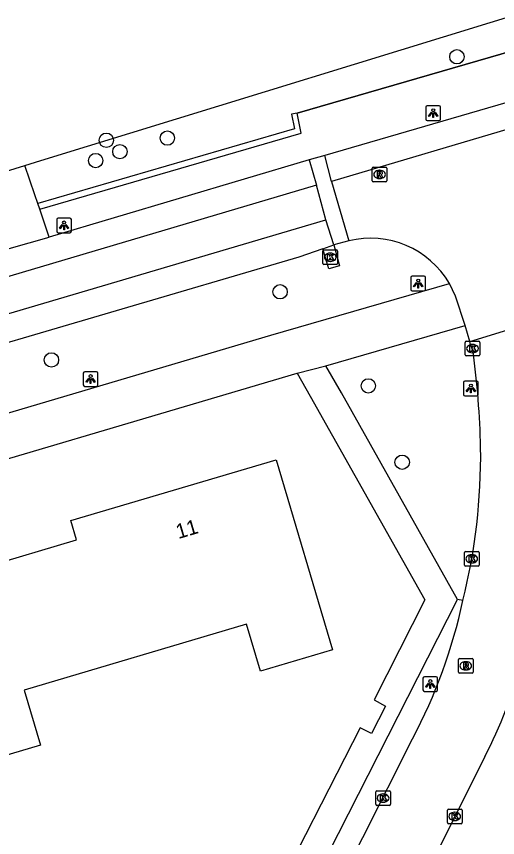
# Model space of a CAD drawing. Extents: x 162417 to 163721, y 384268 to 385416.
# Drawn here: x 163437.3 to 163470, y 384694.2 to 384750.1 of the extents above; entities that cross this region are included whole.
import ezdxf

# ---------------------------------------------------------------- set-up
doc = ezdxf.new("R2010")
doc.units = 0
for name, color, linetype in [('IMGEO_Berm_groen', 7, 'Continuous'), ('IMGEO_Boom', 7, 'Continuous'), ('IMGEO_Groenvoorziening', 7, 'Continuous'), ('IMGEO_Haag', 7, 'Continuous'), ('IMGEO_Hek', 7, 'Continuous'), ('IMGEO_Kolk', 7, 'Continuous'), ('IMGEO_Lichtpunt', 7, 'Continuous'), ('IMGEO_Pand', 7, 'Continuous'), ('IMGEO_Pand_nummerreeks', 7, 'Continuous'), ('IMGEO_Rijbaan_lokaal_gesloten', 7, 'Continuous'), ('IMGEO_Rijbaan_lokaal_open', 7, 'Continuous'), ('IMGEO_Rioolput', 7, 'Continuous'), ('IMGEO_Voetpad_open', 7, 'Continuous')]:
    doc.layers.add(name, color=color, linetype=linetype)

msp = doc.modelspace()

# ---------------------------------------------------------------- linework, layer by layer
at = {"layer": 'IMGEO_Berm_groen'}
msp.add_lwpolyline([(163467.647, 384710.327), (163467.268, 384710.395)], dxfattribs=at)
at = {"layer": 'IMGEO_Boom'}
for centre in [(163467.231, 384747.321), (163443.386, 384741.641), (163447.537, 384741.789), (163444.308, 384740.868), (163442.659, 384740.26), (163455.208, 384731.33), (163439.652, 384726.695), (163461.207, 384724.93), (163463.509, 384719.735)]:
    msp.add_circle(centre, 0.489, dxfattribs=at)
at = {"layer": 'IMGEO_Groenvoorziening'}
for points in [[(163437.846, 384739.919), (163438.94, 384740.256), (163475.556, 384751.547)], [(163456.373, 384743.486), (163474.377, 384748.711), (163475.271, 384749.594)], [(163458.87, 384734.532), (163459.24, 384733.095), (163458.515, 384732.883), (163458.102, 384734.261)]]:
    msp.add_lwpolyline(points, dxfattribs=at)
at = {"layer": 'IMGEO_Haag'}
for points in [[(163456.373, 384743.486), (163455.981, 384743.407), (163456.182, 384742.411), (163438.726, 384737.339)], [(163438.855, 384736.96), (163456.647, 384742.13), (163456.373, 384743.486)]]:
    msp.add_lwpolyline(points, dxfattribs=at)
at = {"layer": 'IMGEO_Hek'}
msp.add_lwpolyline([(163475.271, 384749.594), (163474.377, 384748.711), (163456.373, 384743.486)], dxfattribs=at)
at = {"layer": 'IMGEO_Kolk'}
for p, q in [((163458.115, 384733.253), (163458.115, 384734.105)), ((163458.19, 384734.179), (163459.042, 384734.179)), ((163458.603, 384733.959), (163458.628, 384733.959)), ((163459.116, 384734.105), (163459.116, 384733.253)), ((163458.626, 384733.399), (163458.601, 384733.399)), ((163459.042, 384733.179), (163458.19, 384733.179)), ((163467.796, 384727.038), (163467.796, 384727.89)), ((163467.871, 384727.964), (163468.723, 384727.964)), ((163468.797, 384727.89), (163468.797, 384727.038)), ((163468.284, 384727.744), (163468.309, 384727.744)), ((163468.723, 384726.964), (163467.871, 384726.964)), ((163468.307, 384727.184), (163468.282, 384727.184)), ((163467.742, 384712.736), (163467.742, 384713.588)), ((163467.817, 384713.662), (163468.669, 384713.662)), ((163468.23, 384713.442), (163468.255, 384713.442)), ((163468.743, 384713.588), (163468.743, 384712.736)), ((163468.253, 384712.882), (163468.228, 384712.882)), ((163468.669, 384712.662), (163467.817, 384712.662)), ((163461.712, 384696.458), (163461.712, 384697.31)), ((163461.787, 384697.384), (163462.639, 384697.384)), ((163462.2, 384697.164), (163462.225, 384697.164)), ((163462.713, 384697.31), (163462.713, 384696.458)), ((163462.223, 384696.604), (163462.198, 384696.604)), ((163462.639, 384696.384), (163461.787, 384696.384)), ((163466.586, 384695.21), (163466.586, 384696.062)), ((163466.661, 384696.136), (163467.513, 384696.136)), ((163467.587, 384696.062), (163467.587, 384695.21)), ((163467.074, 384695.916), (163467.099, 384695.916)), ((163467.513, 384695.136), (163466.661, 384695.136)), ((163467.097, 384695.356), (163467.072, 384695.356))]:
    msp.add_line(p, q, dxfattribs=at)
for points in [[(163458.115, 384733.253), (163458.115, 384734.105)], [(163458.19, 384734.179), (163459.042, 384734.179)], [(163459.116, 384734.105), (163459.116, 384733.253)], [(163458.436, 384733.879), (163458.559, 384733.879), (163458.559, 384733.728), (163458.689, 384733.879), (163458.853, 384733.879), (163458.707, 384733.728), (163458.86, 384733.479), (163458.708, 384733.479), (163458.623, 384733.643), (163458.559, 384733.576), (163458.559, 384733.479), (163458.436, 384733.479), (163458.436, 384733.879)], [(163459.042, 384733.179), (163458.19, 384733.179)], [(163467.796, 384727.038), (163467.796, 384727.89)], [(163467.871, 384727.964), (163468.723, 384727.964)], [(163468.797, 384727.89), (163468.797, 384727.038)], [(163468.117, 384727.664), (163468.24, 384727.664), (163468.24, 384727.513), (163468.37, 384727.664), (163468.534, 384727.664), (163468.388, 384727.513), (163468.541, 384727.264), (163468.389, 384727.264), (163468.304, 384727.428), (163468.24, 384727.361), (163468.24, 384727.264), (163468.117, 384727.264), (163468.117, 384727.664)], [(163468.723, 384726.964), (163467.871, 384726.964)], [(163467.742, 384712.736), (163467.742, 384713.588)], [(163467.817, 384713.662), (163468.669, 384713.662)], [(163468.063, 384713.362), (163468.186, 384713.362), (163468.186, 384713.211), (163468.316, 384713.362), (163468.48, 384713.362), (163468.334, 384713.211), (163468.487, 384712.962), (163468.335, 384712.962), (163468.25, 384713.126), (163468.186, 384713.059), (163468.186, 384712.962), (163468.063, 384712.962), (163468.063, 384713.362)], [(163468.743, 384713.588), (163468.743, 384712.736)], [(163468.669, 384712.662), (163467.817, 384712.662)], [(163461.712, 384696.458), (163461.712, 384697.31)], [(163461.787, 384697.384), (163462.639, 384697.384)], [(163462.033, 384697.084), (163462.156, 384697.084), (163462.156, 384696.933), (163462.286, 384697.084), (163462.45, 384697.084), (163462.304, 384696.933), (163462.457, 384696.684), (163462.305, 384696.684), (163462.22, 384696.848), (163462.156, 384696.781), (163462.156, 384696.684), (163462.033, 384696.684), (163462.033, 384697.084)], [(163462.713, 384697.31), (163462.713, 384696.458)], [(163462.639, 384696.384), (163461.787, 384696.384)], [(163466.586, 384695.21), (163466.586, 384696.062)], [(163466.661, 384696.136), (163467.513, 384696.136)], [(163467.587, 384696.062), (163467.587, 384695.21)], [(163466.907, 384695.836), (163467.03, 384695.836), (163467.03, 384695.685), (163467.16, 384695.836), (163467.324, 384695.836), (163467.178, 384695.685), (163467.331, 384695.436), (163467.179, 384695.436), (163467.094, 384695.6), (163467.03, 384695.533), (163467.03, 384695.436), (163466.907, 384695.436), (163466.907, 384695.836)], [(163467.513, 384695.136), (163466.661, 384695.136)]]:
    msp.add_lwpolyline(points, dxfattribs=at)
for centre, start, end in [((163458.192, 384734.103), 91.552, 178.448), ((163458.192, 384734.103), 91.552, 178.448), ((163459.04, 384734.103), 1.552, 88.448), ((163459.04, 384734.103), 1.552, 88.448), ((163458.192, 384733.255), 181.552, 268.448), ((163458.192, 384733.255), 181.552, 268.448), ((163459.04, 384733.255), 271.552, 358.448), ((163459.04, 384733.255), 271.552, 358.448), ((163467.873, 384727.888), 91.552, 178.448), ((163467.873, 384727.888), 91.552, 178.448), ((163468.721, 384727.888), 1.552, 88.448), ((163468.721, 384727.888), 1.552, 88.448), ((163467.873, 384727.04), 181.552, 268.448), ((163467.873, 384727.04), 181.552, 268.448), ((163468.721, 384727.04), 271.552, 358.448), ((163468.721, 384727.04), 271.552, 358.448), ((163467.819, 384713.586), 91.552, 178.448), ((163467.819, 384713.586), 91.552, 178.448), ((163468.667, 384713.586), 1.552, 88.448), ((163468.667, 384713.586), 1.552, 88.448), ((163467.819, 384712.738), 181.552, 268.448), ((163467.819, 384712.738), 181.552, 268.448), ((163468.667, 384712.738), 271.552, 358.448), ((163468.667, 384712.738), 271.552, 358.448), ((163461.789, 384697.308), 91.552, 178.448), ((163461.789, 384697.308), 91.552, 178.448), ((163462.637, 384697.308), 1.552, 88.448), ((163462.637, 384697.308), 1.552, 88.448), ((163461.789, 384696.46), 181.552, 268.448), ((163461.789, 384696.46), 181.552, 268.448), ((163462.637, 384696.46), 271.552, 358.448), ((163462.637, 384696.46), 271.552, 358.448), ((163466.663, 384696.06), 91.552, 178.448), ((163466.663, 384696.06), 91.552, 178.448), ((163467.511, 384696.06), 1.552, 88.448), ((163467.511, 384696.06), 1.552, 88.448), ((163466.663, 384695.212), 181.552, 268.448), ((163466.663, 384695.212), 181.552, 268.448), ((163467.511, 384695.212), 271.552, 358.448), ((163467.511, 384695.212), 271.552, 358.448)]:
    msp.add_arc(centre, 0.0765, start, end, dxfattribs=at)
for centre, major_axis, ratio, start_param, end_param in [((163458.602, 384733.679), (-0.387, 0.002), 0.722429, 4.712389, 7.853982), ((163458.627, 384733.679), (-0.39, 0.002), 0.717154, 1.570796, 4.712389), ((163468.283, 384727.464), (-0.387, 0.002), 0.722429, 4.712389, 7.853982), ((163468.308, 384727.464), (-0.39, 0.002), 0.717154, 1.570796, 4.712389), ((163468.229, 384713.162), (-0.387, 0.002), 0.722429, 4.712389, 7.853982), ((163468.254, 384713.162), (-0.39, 0.002), 0.717154, 1.570796, 4.712389), ((163462.199, 384696.884), (-0.387, 0.002), 0.722429, 4.712389, 7.853982), ((163462.224, 384696.884), (-0.39, 0.002), 0.717154, 1.570796, 4.712389), ((163467.073, 384695.636), (-0.387, 0.002), 0.722429, 4.712389, 7.853982), ((163467.098, 384695.636), (-0.39, 0.002), 0.717154, 1.570796, 4.712389)]:
    msp.add_ellipse(centre, major_axis=major_axis, ratio=ratio, start_param=start_param, end_param=end_param, dxfattribs=at)
at = {"layer": 'IMGEO_Lichtpunt'}
for p, q in [((163466.025, 384743.983), (163465.217, 384743.983)), ((163466.025, 384743.983), (163465.217, 384743.983)), ((163465.123, 384743.888), (163465.123, 384743.081)), ((163465.123, 384743.888), (163465.123, 384743.081)), ((163466.119, 384743.081), (163466.119, 384743.888)), ((163466.119, 384743.081), (163466.119, 384743.888)), ((163465.217, 384742.987), (163466.025, 384742.987)), ((163465.217, 384742.987), (163466.025, 384742.987)), ((163440.012, 384736.252), (163440.012, 384735.445)), ((163440.012, 384736.252), (163440.012, 384735.445)), ((163440.914, 384736.347), (163440.106, 384736.347)), ((163440.914, 384736.347), (163440.106, 384736.347)), ((163441.008, 384735.445), (163441.008, 384736.252)), ((163441.008, 384735.445), (163441.008, 384736.252)), ((163440.106, 384735.351), (163440.914, 384735.351)), ((163440.106, 384735.351), (163440.914, 384735.351)), ((163464.103, 384732.295), (163464.103, 384731.488)), ((163464.103, 384732.295), (163464.103, 384731.488)), ((163465.005, 384732.39), (163464.197, 384732.39)), ((163465.005, 384732.39), (163464.197, 384732.39)), ((163465.099, 384731.488), (163465.099, 384732.295)), ((163465.099, 384731.488), (163465.099, 384732.295)), ((163464.197, 384731.394), (163465.005, 384731.394)), ((163464.197, 384731.394), (163465.005, 384731.394)), ((163441.819, 384725.796), (163441.819, 384724.989)), ((163441.819, 384725.796), (163441.819, 384724.989)), ((163442.721, 384725.891), (163441.913, 384725.891)), ((163442.721, 384725.891), (163441.913, 384725.891)), ((163442.815, 384724.989), (163442.815, 384725.796)), ((163442.815, 384724.989), (163442.815, 384725.796)), ((163467.685, 384725.159), (163467.685, 384724.352)), ((163467.685, 384725.159), (163467.685, 384724.352)), ((163468.587, 384725.254), (163467.779, 384725.254)), ((163468.587, 384725.254), (163467.779, 384725.254)), ((163468.681, 384724.352), (163468.681, 384725.159)), ((163468.681, 384724.352), (163468.681, 384725.159)), ((163441.913, 384724.895), (163442.721, 384724.895)), ((163441.913, 384724.895), (163442.721, 384724.895)), ((163467.779, 384724.258), (163468.587, 384724.258)), ((163467.779, 384724.258), (163468.587, 384724.258)), ((163464.925, 384705.043), (163464.925, 384704.236)), ((163464.925, 384705.043), (163464.925, 384704.236)), ((163465.827, 384705.138), (163465.019, 384705.138)), ((163465.827, 384705.138), (163465.019, 384705.138)), ((163465.921, 384704.236), (163465.921, 384705.043)), ((163465.921, 384704.236), (163465.921, 384705.043)), ((163465.019, 384704.142), (163465.827, 384704.142)), ((163465.019, 384704.142), (163465.827, 384704.142))]:
    msp.add_line(p, q, dxfattribs=at)
for points in [[(163465.497, 384743.552), (163465.536, 384743.524), (163465.348, 384743.262), (163465.31, 384743.289), (163465.497, 384743.552)], [(163465.599, 384743.504), (163465.646, 384743.504), (163465.646, 384743.182), (163465.599, 384743.182), (163465.599, 384743.504)], [(163465.709, 384743.524), (163465.747, 384743.551), (163465.934, 384743.289), (163465.895, 384743.261), (163465.709, 384743.524)], [(163440.386, 384735.916), (163440.425, 384735.888), (163440.237, 384735.626), (163440.199, 384735.653), (163440.386, 384735.916)], [(163440.488, 384735.868), (163440.535, 384735.868), (163440.535, 384735.546), (163440.488, 384735.546), (163440.488, 384735.868)], [(163440.598, 384735.888), (163440.636, 384735.915), (163440.823, 384735.653), (163440.784, 384735.625), (163440.598, 384735.888)], [(163464.477, 384731.959), (163464.516, 384731.931), (163464.328, 384731.669), (163464.29, 384731.696), (163464.477, 384731.959)], [(163464.579, 384731.911), (163464.626, 384731.911), (163464.626, 384731.589), (163464.579, 384731.589), (163464.579, 384731.911)], [(163464.689, 384731.931), (163464.727, 384731.958), (163464.914, 384731.696), (163464.875, 384731.668), (163464.689, 384731.931)], [(163442.193, 384725.46), (163442.232, 384725.432), (163442.044, 384725.17), (163442.006, 384725.197), (163442.193, 384725.46)], [(163442.295, 384725.412), (163442.342, 384725.412), (163442.342, 384725.09), (163442.295, 384725.09), (163442.295, 384725.412)], [(163442.405, 384725.432), (163442.443, 384725.459), (163442.63, 384725.197), (163442.591, 384725.169), (163442.405, 384725.432)], [(163468.059, 384724.823), (163468.098, 384724.795), (163467.91, 384724.533), (163467.872, 384724.56), (163468.059, 384724.823)], [(163468.161, 384724.775), (163468.208, 384724.775), (163468.208, 384724.453), (163468.161, 384724.453), (163468.161, 384724.775)], [(163468.271, 384724.795), (163468.309, 384724.822), (163468.496, 384724.56), (163468.457, 384724.532), (163468.271, 384724.795)], [(163465.299, 384704.707), (163465.338, 384704.679), (163465.15, 384704.417), (163465.112, 384704.444), (163465.299, 384704.707)], [(163465.401, 384704.659), (163465.448, 384704.659), (163465.448, 384704.337), (163465.401, 384704.337), (163465.401, 384704.659)], [(163465.511, 384704.679), (163465.549, 384704.706), (163465.736, 384704.444), (163465.697, 384704.416), (163465.511, 384704.679)]]:
    msp.add_lwpolyline(points, dxfattribs=at)
for centre in [(163465.622, 384743.686), (163440.511, 384736.05), (163464.602, 384732.093), (163442.318, 384725.594), (163468.184, 384724.957), (163465.424, 384704.841)]:
    msp.add_circle(centre, 0.0994, dxfattribs=at)
for centre, start, end in [((163465.217, 384743.888), 90, 180), ((163465.217, 384743.888), 90, 180), ((163466.025, 384743.888), 0, 90), ((163466.025, 384743.888), 0, 90), ((163465.217, 384743.081), 180, 270), ((163465.217, 384743.081), 180, 270), ((163466.025, 384743.081), 270, 0), ((163466.025, 384743.081), 270, 360), ((163440.106, 384736.252), 90, 180), ((163440.106, 384736.252), 90, 180), ((163440.914, 384736.252), 0, 90), ((163440.914, 384736.252), 0, 90), ((163440.106, 384735.445), 180, 270), ((163440.106, 384735.445), 180, 270), ((163440.914, 384735.445), 270, 0), ((163440.914, 384735.445), 270, 360), ((163464.197, 384732.295), 90, 180), ((163464.197, 384732.295), 90, 180), ((163465.005, 384732.295), 0, 90), ((163465.005, 384732.295), 0, 90), ((163464.197, 384731.488), 180, 270), ((163464.197, 384731.488), 180, 270), ((163465.005, 384731.488), 270, 0), ((163465.005, 384731.488), 270, 360), ((163441.913, 384725.796), 90, 180), ((163441.913, 384725.796), 90, 180), ((163442.721, 384725.796), 0, 90), ((163442.721, 384725.796), 0, 90), ((163441.913, 384724.989), 180, 270), ((163441.913, 384724.989), 180, 270), ((163442.721, 384724.989), 270, 0), ((163442.721, 384724.989), 270, 360), ((163467.779, 384725.159), 90, 180), ((163467.779, 384725.159), 90, 180), ((163468.587, 384725.159), 0, 90), ((163468.587, 384725.159), 0, 90), ((163467.779, 384724.352), 180, 270), ((163467.779, 384724.352), 180, 270), ((163468.587, 384724.352), 270, 0), ((163468.587, 384724.352), 270, 360), ((163465.019, 384705.043), 90, 180), ((163465.019, 384705.043), 90, 180), ((163465.827, 384705.043), 0, 90), ((163465.827, 384705.043), 0, 90), ((163465.019, 384704.236), 180, 270), ((163465.019, 384704.236), 180, 270), ((163465.827, 384704.236), 270, 0), ((163465.827, 384704.236), 270, 360)]:
    msp.add_arc(centre, 0.0946, start, end, dxfattribs=at)
at = {"layer": 'IMGEO_Pand'}
msp.add_lwpolyline([(163433.298, 384698.82), (163430.095, 384709.641), (163435.508, 384711.243), (163435.108, 384712.592), (163441.362, 384714.443), (163440.972, 384715.76), (163454.935, 384719.894), (163458.761, 384706.966), (163453.868, 384705.517), (163452.922, 384708.712), (163437.798, 384704.235), (163438.909, 384700.481), (163433.298, 384698.82)], dxfattribs=at)
at = {"layer": 'IMGEO_Rijbaan_lokaal_gesloten'}
for points in [[(163498.255, 384752.351), (163498.636, 384750.683), (163458.698, 384738.832)], [(163474.668, 384745.464), (163471.801, 384744.558), (163458.238, 384740.608)], [(163457.187, 384740.316), (163439.504, 384735.059)], [(163457.676, 384738.597), (163414.098, 384725.655), (163385.908, 384717.388)], [(163386.554, 384715.025), (163458.328, 384736.238)], [(163435.394, 384733.889), (163439.504, 384735.059)], [(163458.102, 384734.261), (163458.87, 384734.532)], [(163458.102, 384734.261), (163456.487, 384733.695), (163430.828, 384726.146)]]:
    msp.add_lwpolyline(points, dxfattribs=at)
at = {"layer": 'IMGEO_Rijbaan_lokaal_open'}
for points in [[(163458.238, 384740.608), (163457.187, 384740.316)], [(163457.187, 384740.316), (163457.676, 384738.597)], [(163458.698, 384738.832), (163458.238, 384740.608)], [(163458.328, 384736.238), (163457.676, 384738.597)], [(163458.698, 384738.832), (163459.879, 384734.796)], [(163458.87, 384734.532), (163458.328, 384736.238)], [(163459.879, 384734.796), (163458.87, 384734.532)], [(163467.804, 384729.044), (163467.144, 384731.042), (163466.728, 384731.901)], [(163468.105, 384727.941), (163473.066, 384729.467)], [(163468.105, 384727.941), (163467.804, 384729.044)], [(163468.33, 384727.282), (163468.155, 384727.738), (163468.105, 384727.941)], [(163450.578, 384673.812), (163454.071, 384680.764), (163464.216, 384700.914)], [(163469.126, 384699.679), (163464.448, 384690.322)]]:
    msp.add_lwpolyline(points, dxfattribs=at)
for centre, radius, start, end in [((163461.367, 384728.768), 6.209, 30.3043, 103.8692), ((163409.736, 384719.352), 59.128, 1.33789, 7.70702), ((163427.578, 384720.224), 41.273, 346.1259, 0.7069), ((163431.653, 384718.115), 36.826, 332.1554, 347.7914), ((163436.941, 384716.111), 36.137, 332.9529, 344.0848)]:
    msp.add_arc(centre, radius, start, end, dxfattribs=at)
at = {"layer": 'IMGEO_Rioolput'}
for p, q in [((163461.471, 384738.891), (163461.471, 384739.743)), ((163461.546, 384739.817), (163462.398, 384739.817)), ((163461.959, 384739.597), (163461.984, 384739.597)), ((163462.472, 384739.743), (163462.472, 384738.891)), ((163461.982, 384739.037), (163461.957, 384739.037)), ((163462.398, 384738.817), (163461.546, 384738.817)), ((163467.334, 384705.452), (163467.334, 384706.304)), ((163467.409, 384706.378), (163468.261, 384706.378)), ((163467.822, 384706.158), (163467.847, 384706.158)), ((163468.335, 384706.304), (163468.335, 384705.452)), ((163467.845, 384705.598), (163467.82, 384705.598)), ((163468.261, 384705.378), (163467.409, 384705.378))]:
    msp.add_line(p, q, dxfattribs=at)
for points in [[(163461.471, 384738.891), (163461.471, 384739.743)], [(163461.546, 384739.817), (163462.398, 384739.817)], [(163462.06, 384739.515), (163461.808, 384739.517), (163461.808, 384739.117)], [(163462.472, 384739.743), (163462.472, 384738.891)], [(163461.808, 384739.117), (163461.932, 384739.117), (163461.932, 384739.279), (163461.943, 384739.279)], [(163461.986, 384739.436), (163461.932, 384739.436), (163461.932, 384739.355)], [(163461.932, 384739.355), (163461.984, 384739.355)], [(163461.99, 384739.25), (163462.061, 384739.117), (163462.201, 384739.117), (163462.136, 384739.243)], [(163462.398, 384738.817), (163461.546, 384738.817)], [(163467.334, 384705.452), (163467.334, 384706.304)], [(163467.409, 384706.378), (163468.261, 384706.378)], [(163467.923, 384706.076), (163467.671, 384706.078), (163467.671, 384705.678)], [(163467.849, 384705.997), (163467.795, 384705.997), (163467.795, 384705.916)], [(163468.335, 384706.304), (163468.335, 384705.452)], [(163467.671, 384705.678), (163467.795, 384705.678), (163467.795, 384705.84), (163467.806, 384705.84)], [(163467.795, 384705.916), (163467.847, 384705.916)], [(163467.853, 384705.811), (163467.924, 384705.678), (163468.064, 384705.678), (163467.999, 384705.804)], [(163468.261, 384705.378), (163467.409, 384705.378)]]:
    msp.add_lwpolyline(points, dxfattribs=at)
for centre, radius, start, end in [((163461.548, 384739.741), 0.0765, 91.552, 178.448), ((163461.548, 384739.741), 0.0765, 91.552, 178.448), ((163462.059, 384739.405), 0.109, 350.3612, 89.416), ((163462.396, 384739.741), 0.0765, 1.552, 88.448), ((163462.396, 384739.741), 0.0765, 1.552, 88.448), ((163461.942, 384739.226), 0.0533, 26.0293, 88.6989), ((163461.968, 384739.544), 0.19, 274.7715, 282.9687), ((163461.992, 384739.34), 0.0964, 77.0061, 93.1865), ((163462.006, 384739.397), 0.0378, 276.6634, 79.6772), ((163462.057, 384739.405), 0.112, 277.5842, 350.9817), ((163462.041, 384739.19), 0.108, 29.5134, 73.7905), ((163461.548, 384738.893), 0.0765, 181.552, 268.448), ((163461.548, 384738.893), 0.0765, 181.552, 268.448), ((163462.396, 384738.893), 0.0765, 271.552, 358.448), ((163462.396, 384738.893), 0.0765, 271.552, 358.448), ((163467.411, 384706.302), 0.0765, 91.552, 178.448), ((163467.411, 384706.302), 0.0765, 91.552, 178.448), ((163467.855, 384705.901), 0.0964, 77.0061, 93.1865), ((163467.869, 384705.958), 0.0378, 276.6634, 79.6772), ((163467.922, 384705.966), 0.109, 350.3612, 89.416), ((163468.259, 384706.302), 0.0765, 1.552, 88.448), ((163468.259, 384706.302), 0.0765, 1.552, 88.448), ((163467.411, 384705.454), 0.0765, 181.552, 268.448), ((163467.411, 384705.454), 0.0765, 181.552, 268.448), ((163467.805, 384705.787), 0.0533, 26.0293, 88.6989), ((163467.831, 384706.105), 0.19, 274.7715, 282.9687), ((163467.92, 384705.966), 0.112, 277.5842, 350.9817), ((163467.904, 384705.751), 0.108, 29.5134, 73.7905), ((163468.259, 384705.454), 0.0765, 271.552, 358.448), ((163468.259, 384705.454), 0.0765, 271.552, 358.448)]:
    msp.add_arc(centre, radius, start, end, dxfattribs=at)
for centre, major_axis, ratio, start_param, end_param in [((163461.958, 384739.317), (-0.387, 0.002), 0.722429, 4.712389, 7.853982), ((163461.983, 384739.317), (-0.39, 0.002), 0.717154, 1.570796, 4.712389), ((163467.821, 384705.878), (-0.387, 0.002), 0.722429, 4.712389, 7.853982), ((163467.846, 384705.878), (-0.39, 0.002), 0.717154, 1.570796, 4.712389)]:
    msp.add_ellipse(centre, major_axis=major_axis, ratio=ratio, start_param=start_param, end_param=end_param, dxfattribs=at)
at = {"layer": 'IMGEO_Voetpad_open'}
for points in [[(163434.107, 384738.766), (163437.846, 384739.919)], [(163438.726, 384737.339), (163438.522, 384737.937), (163437.846, 384739.919)], [(163438.855, 384736.96), (163438.726, 384737.339)], [(163439.504, 384735.059), (163438.855, 384736.96)], [(163431.108, 384725.159), (163432.131, 384721.728), (163454.575, 384728.383), (163466.728, 384731.901)], [(163458.325, 384726.298), (163467.804, 384729.044)], [(163456.356, 384725.796), (163458.325, 384726.298)], [(163467.268, 384710.395), (163459.379, 384724.461), (163458.325, 384726.298)], [(163309.903, 384682.414), (163359.949, 384697.239), (163404.174, 384710.339), (163426.302, 384716.894), (163456.356, 384725.796)], [(163456.356, 384725.796), (163457.241, 384724.223), (163465.046, 384710.362), (163461.604, 384703.558), (163462.377, 384703.14), (163461.429, 384701.275), (163460.651, 384701.67), (163447.906, 384676.713), (163448.203, 384676.553), (163448.047, 384676.269), (163447.549, 384675.363)], [(163449.056, 384674.591), (163467.268, 384710.395)]]:
    msp.add_lwpolyline(points, dxfattribs=at)

# ---------------------------------------------------------------- texts
at = {"layer": 'IMGEO_Pand_nummerreeks'}
msp.add_text('11', height=1, rotation=16.4923, dxfattribs=at).set_placement((163448.289, 384714.505))

doc.saveas('drawing.dxf')
